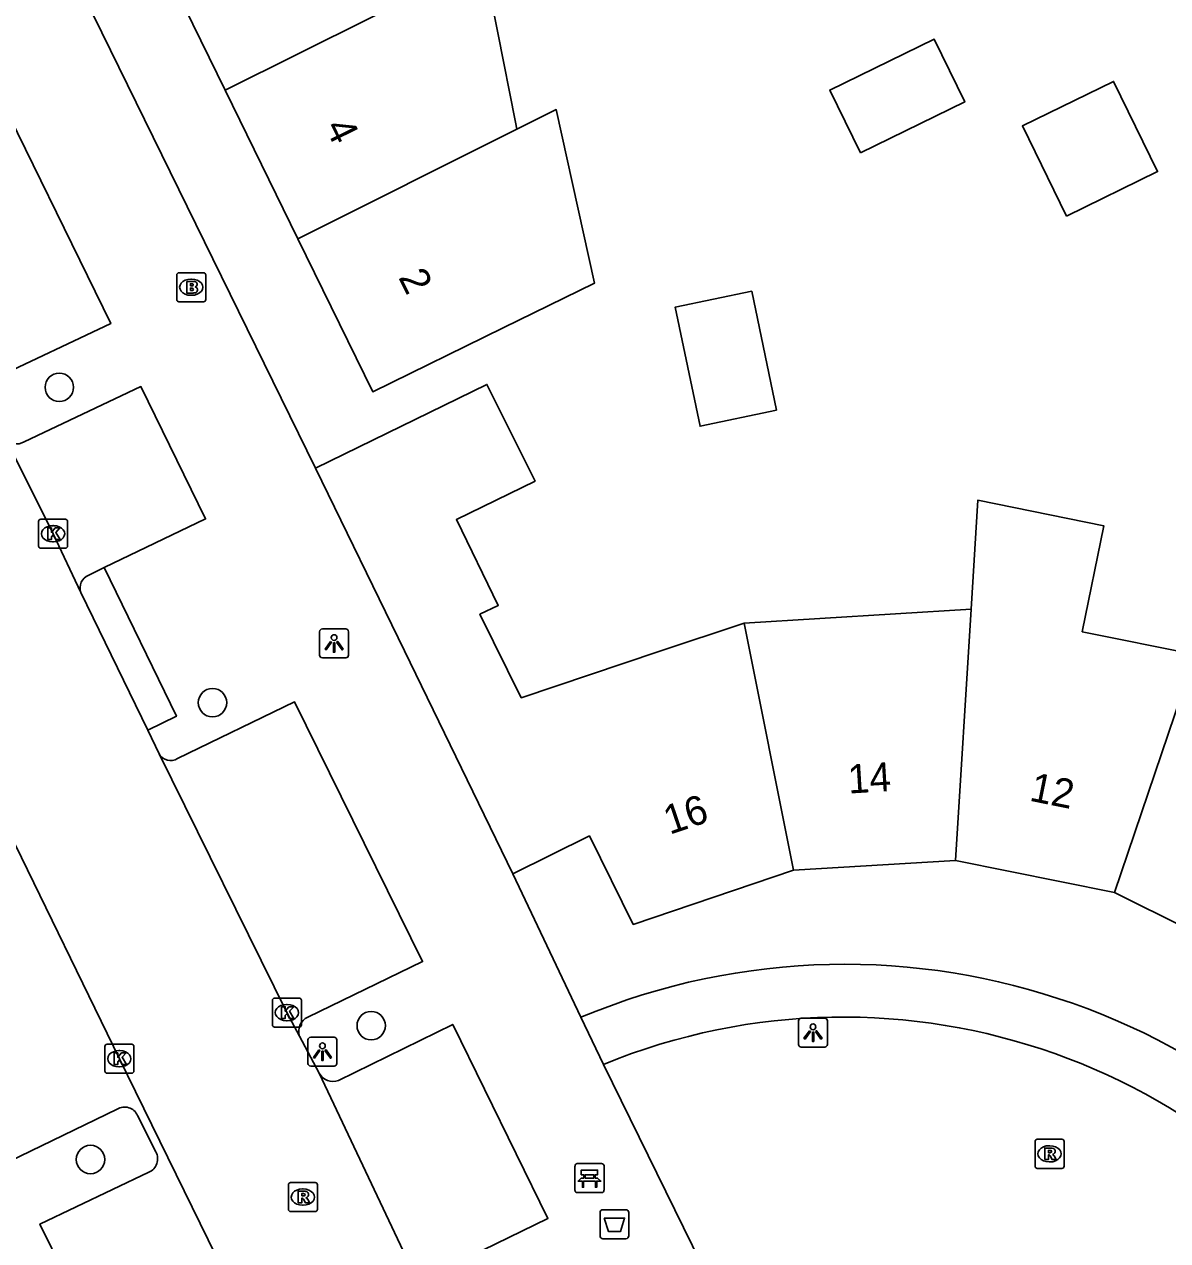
# Model space of a CAD drawing. Extents: x 160457 to 162082, y 388340 to 389736.
# Drawn here: x 160793.35 to 160832.76, y 388885.46 to 388927.38 of the extents above; entities that cross this region are included whole.
import ezdxf

# ---------------------------------------------------------------- set-up
doc = ezdxf.new("R2010")
doc.units = 0
for name, color, linetype in [('IMGEO_Afvalbak', 7, 'Continuous'), ('IMGEO_Bank', 7, 'Continuous'), ('IMGEO_Boom', 7, 'Continuous'), ('IMGEO_Brandkraan', 7, 'Continuous'), ('IMGEO_Kolk', 7, 'Continuous'), ('IMGEO_Lichtpunt', 7, 'Continuous'), ('IMGEO_Pand', 7, 'Continuous'), ('IMGEO_Pand_nummerreeks', 7, 'Continuous'), ('IMGEO_Rijbaan_lokaal_open', 7, 'Continuous'), ('IMGEO_Rioolput', 7, 'Continuous'), ('IMGEO_Voetpad_open', 7, 'Continuous')]:
    doc.layers.add(name, color=color, linetype=linetype)

msp = doc.modelspace()

# ---------------------------------------------------------------- linework, layer by layer
at = {"layer": 'IMGEO_Afvalbak'}
for p, q in [((160813.195, 388885.629), (160813.195, 388886.429)), ((160813.195, 388886.429), (160813.195, 388885.629)), ((160813.295, 388886.529), (160814.085, 388886.529)), ((160814.085, 388886.529), (160813.295, 388886.529)), ((160814.185, 388886.429), (160814.185, 388885.629)), ((160814.185, 388885.629), (160814.185, 388886.429)), ((160814.085, 388885.529), (160813.295, 388885.529)), ((160813.295, 388885.529), (160814.085, 388885.529))]:
    msp.add_line(p, q, dxfattribs=at)
msp.add_lwpolyline([(160813.338, 388886.243), (160814.042, 388886.243), (160813.893, 388885.773), (160813.487, 388885.773), (160813.338, 388886.243)], dxfattribs=at)
for centre, start, end in [((160813.295, 388886.429), 90, 180), ((160813.295, 388886.429), 90, 180), ((160814.085, 388886.429), 0, 90), ((160814.085, 388886.429), 360, 90), ((160813.295, 388885.629), 180, 270), ((160813.295, 388885.629), 180, 270), ((160814.085, 388885.629), 270, 0), ((160814.085, 388885.629), 270, 0)]:
    msp.add_arc(centre, 0.1, start, end, dxfattribs=at)
at = {"layer": 'IMGEO_Bank'}
for p, q in [((160812.33, 388887.193), (160812.33, 388888.034)), ((160812.33, 388888.034), (160812.33, 388887.193)), ((160812.405, 388888.118), (160813.246, 388888.118)), ((160813.246, 388888.118), (160812.405, 388888.118)), ((160813.33, 388888.043), (160813.33, 388887.202)), ((160813.33, 388887.202), (160813.33, 388888.043)), ((160812.639, 388887.624), (160812.639, 388887.73)), ((160812.683, 388887.73), (160812.683, 388887.624)), ((160812.971, 388887.736), (160812.689, 388887.736)), ((160812.689, 388887.618), (160812.971, 388887.618)), ((160812.977, 388887.624), (160812.977, 388887.73)), ((160813.021, 388887.73), (160813.021, 388887.624)), ((160813.027, 388887.516), (160812.634, 388887.516)), ((160813.255, 388887.118), (160812.414, 388887.118)), ((160812.414, 388887.118), (160813.255, 388887.118))]:
    msp.add_line(p, q, dxfattribs=at)
for points in [[(160812.577, 388887.516), (160812.435, 388887.516), (160812.547, 388887.618), (160812.633, 388887.618)], [(160812.633, 388887.736), (160812.547, 388887.736), (160812.547, 388887.897), (160813.11, 388887.897), (160813.11, 388887.736), (160813.027, 388887.736)], [(160813.027, 388887.618), (160813.11, 388887.618), (160813.222, 388887.516), (160813.083, 388887.516)], [(160812.627, 388887.509), (160812.627, 388887.302), (160812.584, 388887.302), (160812.584, 388887.509)], [(160813.077, 388887.509), (160813.077, 388887.302), (160813.033, 388887.302), (160813.033, 388887.509)]]:
    msp.add_lwpolyline(points, dxfattribs=at)
for centre, radius, start, end in [((160812.408, 388888.04), 0.0779, 92.4484, 184.2845), ((160812.408, 388888.04), 0.0779, 92.4484, 184.2845), ((160813.252, 388888.04), 0.0779, 2.4484, 94.2845), ((160813.252, 388888.04), 0.0779, 2.4484, 94.2845), ((160812.632, 388887.729), 0.00671, 2.8957, 87.1043), ((160812.632, 388887.625), 0.00671, 272.8957, 357.1043), ((160812.689, 388887.729), 0.00671, 92.8957, 177.1043), ((160812.689, 388887.625), 0.00671, 182.8957, 267.1043), ((160812.971, 388887.729), 0.00671, 2.8957, 87.1043), ((160812.971, 388887.625), 0.00671, 272.8957, 357.1043), ((160813.028, 388887.729), 0.00671, 92.8957, 177.1043), ((160813.028, 388887.625), 0.00671, 182.8957, 267.1043), ((160812.408, 388887.196), 0.0779, 182.4484, 274.2845), ((160812.408, 388887.196), 0.0779, 182.4484, 274.2845), ((160812.577, 388887.509), 0.00671, 2.8957, 87.1043), ((160812.634, 388887.509), 0.00671, 92.8957, 177.1043), ((160813.026, 388887.509), 0.00671, 2.8957, 87.1043), ((160813.083, 388887.509), 0.00671, 92.8957, 177.1043), ((160813.252, 388887.196), 0.0779, 272.4484, 4.2845), ((160813.252, 388887.196), 0.0779, 272.4484, 4.2845)]:
    msp.add_arc(centre, radius, start, end, dxfattribs=at)
at = {"layer": 'IMGEO_Boom'}
for centre in [(160794.554, 388914.872), (160799.835, 388904.004), (160805.305, 388892.873), (160795.63, 388888.26)]:
    msp.add_circle(centre, 0.489, dxfattribs=at)
at = {"layer": 'IMGEO_Brandkraan'}
for p, q in [((160798.603, 388917.896), (160798.603, 388918.748)), ((160798.678, 388918.822), (160799.53, 388918.822)), ((160799.604, 388918.748), (160799.604, 388917.896)), ((160799.091, 388918.602), (160799.116, 388918.602)), ((160799.53, 388917.822), (160798.678, 388917.822)), ((160799.114, 388918.042), (160799.089, 388918.042))]:
    msp.add_line(p, q, dxfattribs=at)
for points in [[(160798.603, 388917.896), (160798.603, 388918.748)], [(160798.678, 388918.822), (160799.53, 388918.822)], [(160799.604, 388918.748), (160799.604, 388917.896)], [(160798.951, 388918.522), (160798.951, 388918.122), (160799.164, 388918.122)], [(160799.182, 388918.522), (160798.951, 388918.522)], [(160799.13, 388918.441), (160799.076, 388918.441), (160799.076, 388918.365)], [(160799.076, 388918.365), (160799.129, 388918.365)], [(160799.138, 388918.289), (160799.076, 388918.289), (160799.076, 388918.208)], [(160799.076, 388918.208), (160799.138, 388918.208)], [(160799.53, 388917.822), (160798.678, 388917.822)]]:
    msp.add_lwpolyline(points, dxfattribs=at)
for centre, radius, start, end in [((160798.68, 388918.746), 0.0765, 91.552, 178.448), ((160798.68, 388918.746), 0.0765, 91.552, 178.448), ((160799.528, 388918.746), 0.0765, 1.552, 88.448), ((160799.528, 388918.746), 0.0765, 1.552, 88.448), ((160799.131, 388918.403), 0.0379, 267.8285, 90.9355), ((160799.139, 388918.248), 0.0404, 269.8759, 90.5077), ((160799.186, 388918.377), 0.145, 59.4692, 91.5367), ((160799.211, 388918.424), 0.0922, 285.5137, 58.1501), ((160799.216, 388918.232), 0.105, 301.3115, 78.989), ((160798.68, 388917.898), 0.0765, 181.552, 268.448), ((160798.68, 388917.898), 0.0765, 181.552, 268.448), ((160799.17, 388918.373), 0.251, 268.6676, 293.5347), ((160799.528, 388917.898), 0.0765, 271.552, 358.448), ((160799.528, 388917.898), 0.0765, 271.552, 358.448)]:
    msp.add_arc(centre, radius, start, end, dxfattribs=at)
for centre, major_axis, ratio, start_param, end_param in [((160799.09, 388918.322), (-0.387, 0.002), 0.722429, 4.712389, 7.853982), ((160799.115, 388918.322), (-0.39, 0.002), 0.717154, 1.570796, 4.712389)]:
    msp.add_ellipse(centre, major_axis=major_axis, ratio=ratio, start_param=start_param, end_param=end_param, dxfattribs=at)
at = {"layer": 'IMGEO_Kolk'}
for p, q in [((160793.839, 388909.398), (160793.839, 388910.25)), ((160793.914, 388910.324), (160794.766, 388910.324)), ((160794.84, 388910.25), (160794.84, 388909.398)), ((160794.327, 388910.104), (160794.352, 388910.104)), ((160794.35, 388909.544), (160794.325, 388909.544)), ((160794.766, 388909.324), (160793.914, 388909.324)), ((160801.898, 388892.896), (160801.898, 388893.748)), ((160801.973, 388893.822), (160802.825, 388893.822)), ((160802.386, 388893.602), (160802.411, 388893.602)), ((160802.899, 388893.748), (160802.899, 388892.896)), ((160802.825, 388892.822), (160801.973, 388892.822)), ((160802.409, 388893.042), (160802.384, 388893.042)), ((160796.199, 388892.232), (160797.051, 388892.232)), ((160796.124, 388891.306), (160796.124, 388892.158)), ((160796.612, 388892.012), (160796.637, 388892.012)), ((160797.125, 388892.158), (160797.125, 388891.306)), ((160796.635, 388891.452), (160796.61, 388891.452)), ((160797.051, 388891.232), (160796.199, 388891.232))]:
    msp.add_line(p, q, dxfattribs=at)
for points in [[(160793.839, 388909.398), (160793.839, 388910.25)], [(160793.914, 388910.324), (160794.766, 388910.324)], [(160794.84, 388910.25), (160794.84, 388909.398)], [(160794.16, 388910.024), (160794.283, 388910.024), (160794.283, 388909.873), (160794.413, 388910.024), (160794.577, 388910.024), (160794.431, 388909.873), (160794.584, 388909.624), (160794.432, 388909.624), (160794.347, 388909.788), (160794.283, 388909.721), (160794.283, 388909.624), (160794.16, 388909.624), (160794.16, 388910.024)], [(160794.766, 388909.324), (160793.914, 388909.324)], [(160801.898, 388892.896), (160801.898, 388893.748)], [(160801.973, 388893.822), (160802.825, 388893.822)], [(160802.219, 388893.522), (160802.342, 388893.522), (160802.342, 388893.371), (160802.472, 388893.522), (160802.636, 388893.522), (160802.49, 388893.371), (160802.643, 388893.122), (160802.491, 388893.122), (160802.406, 388893.286), (160802.342, 388893.219), (160802.342, 388893.122), (160802.219, 388893.122), (160802.219, 388893.522)], [(160802.899, 388893.748), (160802.899, 388892.896)], [(160802.825, 388892.822), (160801.973, 388892.822)], [(160796.199, 388892.232), (160797.051, 388892.232)], [(160796.124, 388891.306), (160796.124, 388892.158)], [(160796.445, 388891.932), (160796.568, 388891.932), (160796.568, 388891.781), (160796.698, 388891.932), (160796.862, 388891.932), (160796.716, 388891.781), (160796.869, 388891.532), (160796.717, 388891.532), (160796.632, 388891.696), (160796.568, 388891.629), (160796.568, 388891.532), (160796.445, 388891.532), (160796.445, 388891.932)], [(160797.125, 388892.158), (160797.125, 388891.306)], [(160797.051, 388891.232), (160796.199, 388891.232)]]:
    msp.add_lwpolyline(points, dxfattribs=at)
for centre, start, end in [((160793.916, 388910.248), 91.552, 178.448), ((160793.916, 388910.248), 91.552, 178.448), ((160794.764, 388910.248), 1.552, 88.448), ((160794.764, 388910.248), 1.552, 88.448), ((160793.916, 388909.4), 181.552, 268.448), ((160793.916, 388909.4), 181.552, 268.448), ((160794.764, 388909.4), 271.552, 358.448), ((160794.764, 388909.4), 271.552, 358.448), ((160801.975, 388893.746), 91.552, 178.448), ((160801.975, 388893.746), 91.552, 178.448), ((160802.823, 388893.746), 1.552, 88.448), ((160802.823, 388893.746), 1.552, 88.448), ((160801.975, 388892.898), 181.552, 268.448), ((160801.975, 388892.898), 181.552, 268.448), ((160802.823, 388892.898), 271.552, 358.448), ((160802.823, 388892.898), 271.552, 358.448), ((160796.201, 388892.156), 91.552, 178.448), ((160796.201, 388892.156), 91.552, 178.448), ((160797.049, 388892.156), 1.552, 88.448), ((160797.049, 388892.156), 1.552, 88.448), ((160796.201, 388891.308), 181.552, 268.448), ((160796.201, 388891.308), 181.552, 268.448), ((160797.049, 388891.308), 271.552, 358.448), ((160797.049, 388891.308), 271.552, 358.448)]:
    msp.add_arc(centre, 0.0765, start, end, dxfattribs=at)
for centre, major_axis, ratio, start_param, end_param in [((160794.326, 388909.824), (-0.387, 0.002), 0.722429, 4.712389, 7.853982), ((160794.351, 388909.824), (-0.39, 0.002), 0.717154, 1.570796, 4.712389), ((160802.385, 388893.322), (-0.387, 0.002), 0.722429, 4.712389, 7.853982), ((160802.41, 388893.322), (-0.39, 0.002), 0.717154, 1.570796, 4.712389), ((160796.611, 388891.732), (-0.387, 0.002), 0.722429, 4.712389, 7.853982), ((160796.636, 388891.732), (-0.39, 0.002), 0.717154, 1.570796, 4.712389)]:
    msp.add_ellipse(centre, major_axis=major_axis, ratio=ratio, start_param=start_param, end_param=end_param, dxfattribs=at)
at = {"layer": 'IMGEO_Lichtpunt'}
for p, q in [((160804.43, 388906.544), (160803.622, 388906.544)), ((160804.43, 388906.544), (160803.622, 388906.544)), ((160803.528, 388906.449), (160803.528, 388905.642)), ((160803.528, 388906.449), (160803.528, 388905.642)), ((160804.524, 388905.642), (160804.524, 388906.449)), ((160804.524, 388905.642), (160804.524, 388906.449)), ((160803.622, 388905.548), (160804.43, 388905.548)), ((160803.622, 388905.548), (160804.43, 388905.548)), ((160820.937, 388893.13), (160820.129, 388893.13)), ((160820.937, 388893.13), (160820.129, 388893.13)), ((160820.035, 388893.035), (160820.035, 388892.228)), ((160820.035, 388893.035), (160820.035, 388892.228)), ((160821.031, 388892.228), (160821.031, 388893.035)), ((160821.031, 388892.228), (160821.031, 388893.035)), ((160803.125, 388892.379), (160803.125, 388891.572)), ((160803.125, 388892.379), (160803.125, 388891.572)), ((160804.027, 388892.474), (160803.219, 388892.474)), ((160804.027, 388892.474), (160803.219, 388892.474)), ((160804.121, 388891.572), (160804.121, 388892.379)), ((160804.121, 388891.572), (160804.121, 388892.379)), ((160820.129, 388892.134), (160820.937, 388892.134)), ((160820.129, 388892.134), (160820.937, 388892.134)), ((160803.219, 388891.478), (160804.027, 388891.478)), ((160803.219, 388891.478), (160804.027, 388891.478))]:
    msp.add_line(p, q, dxfattribs=at)
for points in [[(160803.902, 388906.113), (160803.941, 388906.085), (160803.753, 388905.823), (160803.715, 388905.85), (160803.902, 388906.113)], [(160804.004, 388906.065), (160804.051, 388906.065), (160804.051, 388905.743), (160804.004, 388905.743), (160804.004, 388906.065)], [(160804.114, 388906.085), (160804.152, 388906.112), (160804.339, 388905.85), (160804.3, 388905.822), (160804.114, 388906.085)], [(160820.409, 388892.699), (160820.448, 388892.671), (160820.26, 388892.409), (160820.222, 388892.436), (160820.409, 388892.699)], [(160820.511, 388892.651), (160820.558, 388892.651), (160820.558, 388892.329), (160820.511, 388892.329), (160820.511, 388892.651)], [(160820.621, 388892.671), (160820.659, 388892.698), (160820.846, 388892.436), (160820.807, 388892.408), (160820.621, 388892.671)], [(160803.499, 388892.043), (160803.538, 388892.015), (160803.35, 388891.753), (160803.312, 388891.78), (160803.499, 388892.043)], [(160803.601, 388891.995), (160803.648, 388891.995), (160803.648, 388891.673), (160803.601, 388891.673), (160803.601, 388891.995)], [(160803.711, 388892.015), (160803.749, 388892.042), (160803.936, 388891.78), (160803.897, 388891.752), (160803.711, 388892.015)]]:
    msp.add_lwpolyline(points, dxfattribs=at)
for centre in [(160804.027, 388906.247), (160820.534, 388892.833), (160803.624, 388892.177)]:
    msp.add_circle(centre, 0.0994, dxfattribs=at)
for centre, start, end in [((160803.622, 388906.449), 90, 180), ((160803.622, 388906.449), 90, 180), ((160804.43, 388906.449), 0, 90), ((160804.43, 388906.449), 0, 90), ((160803.622, 388905.642), 180, 270), ((160803.622, 388905.642), 180, 270), ((160804.43, 388905.642), 270, 0), ((160804.43, 388905.642), 270, 360), ((160820.129, 388893.035), 90, 180), ((160820.129, 388893.035), 90, 180), ((160820.937, 388893.035), 0, 90), ((160820.937, 388893.035), 0, 90), ((160803.219, 388892.379), 90, 180), ((160803.219, 388892.379), 90, 180), ((160804.027, 388892.379), 0, 90), ((160804.027, 388892.379), 0, 90), ((160820.129, 388892.228), 180, 270), ((160820.129, 388892.228), 180, 270), ((160820.937, 388892.228), 270, 0), ((160820.937, 388892.228), 270, 360), ((160803.219, 388891.572), 180, 270), ((160803.219, 388891.572), 180, 270), ((160804.027, 388891.572), 270, 0), ((160804.027, 388891.572), 270, 360)]:
    msp.add_arc(centre, 0.0946, start, end, dxfattribs=at)
at = {"layer": 'IMGEO_Pand'}
for points in [[(160797.767, 388930.233), (160800.271, 388925.116)], [(160810.325, 388923.767), (160810.277, 388924.007), (160809.666, 388927.089), (160809.176, 388929.559), (160807.822, 388928.883)], [(160807.822, 388928.883), (160800.271, 388925.116)], [(160822.172, 388922.95), (160821.112, 388925.114), (160824.705, 388926.872), (160825.765, 388924.708), (160822.172, 388922.95)], [(160829.274, 388920.771), (160832.412, 388922.304), (160830.892, 388925.415), (160827.753, 388923.882), (160829.274, 388920.771)], [(160800.271, 388925.116), (160802.778, 388919.991)], [(160802.778, 388919.991), (160805.358, 388914.718), (160809.849, 388916.917), (160812.998, 388918.459), (160811.682, 388924.446), (160810.325, 388923.767)], [(160810.325, 388923.767), (160802.778, 388919.991)], [(160819.278, 388914.081), (160818.423, 388918.184), (160815.788, 388917.635), (160816.643, 388913.532), (160819.278, 388914.081)], [(160803.386, 388912.082), (160809.293, 388914.97), (160810.955, 388911.639), (160808.241, 388910.315), (160809.683, 388907.358), (160809.053, 388907.051), (160810.475, 388904.173), (160815.216, 388905.762), (160818.156, 388906.748)], [(160810.186, 388898.103), (160806.456, 388905.785), (160803.386, 388912.082)], [(160833.702, 388905.661), (160829.813, 388906.45), (160830.554, 388910.099), (160826.213, 388910.98), (160825.988, 388907.227)], [(160818.156, 388906.748), (160825.988, 388907.227)], [(160825.988, 388907.227), (160825.441, 388898.568)], [(160819.857, 388898.23), (160818.156, 388906.748)], [(160830.927, 388897.461), (160833.702, 388905.661)], [(160819.857, 388898.23), (160814.336, 388896.36), (160812.829, 388899.409), (160810.186, 388898.103)], [(160825.441, 388898.568), (160819.857, 388898.23)], [(160825.441, 388898.568), (160830.927, 388897.461)], [(160830.927, 388897.461), (160835.935, 388894.973)]]:
    msp.add_lwpolyline(points, dxfattribs=at)
at = {"layer": 'IMGEO_Rijbaan_lokaal_open'}
for points in [[(160795.3, 388907.8), (160794.339, 388909.824), (160792.69, 388913.147)], [(160797.604, 388903.057), (160795.3, 388907.8)], [(160797.604, 388903.057), (160797.993, 388902.239)], [(160802.837, 388892.506), (160802.397, 388893.321), (160797.993, 388902.239)], [(160792.831, 388899.546), (160796.626, 388891.733), (160801.638, 388881.503)], [(160802.837, 388892.506), (160803.509, 388891.238)], [(160806.918, 388884.038), (160803.509, 388891.238)]]:
    msp.add_lwpolyline(points, dxfattribs=at)
at = {"layer": 'IMGEO_Rioolput'}
for p, q in [((160828.186, 388888.029), (160828.186, 388888.881)), ((160828.261, 388888.955), (160829.113, 388888.955)), ((160829.187, 388888.881), (160829.187, 388888.029)), ((160828.674, 388888.735), (160828.699, 388888.735)), ((160828.697, 388888.175), (160828.672, 388888.175)), ((160829.113, 388887.955), (160828.261, 388887.955)), ((160802.451, 388886.539), (160802.451, 388887.391)), ((160802.526, 388887.465), (160803.378, 388887.465)), ((160802.939, 388887.245), (160802.964, 388887.245)), ((160803.452, 388887.391), (160803.452, 388886.539)), ((160803.378, 388886.465), (160802.526, 388886.465)), ((160802.962, 388886.685), (160802.937, 388886.685))]:
    msp.add_line(p, q, dxfattribs=at)
for points in [[(160828.186, 388888.029), (160828.186, 388888.881)], [(160828.261, 388888.955), (160829.113, 388888.955)], [(160829.187, 388888.881), (160829.187, 388888.029)], [(160828.775, 388888.653), (160828.523, 388888.655), (160828.523, 388888.255)], [(160828.701, 388888.574), (160828.647, 388888.574), (160828.647, 388888.493)], [(160828.647, 388888.493), (160828.699, 388888.493)], [(160828.523, 388888.255), (160828.647, 388888.255), (160828.647, 388888.417), (160828.658, 388888.417)], [(160828.705, 388888.388), (160828.776, 388888.255), (160828.916, 388888.255), (160828.851, 388888.381)], [(160829.113, 388887.955), (160828.261, 388887.955)], [(160802.451, 388886.539), (160802.451, 388887.391)], [(160802.526, 388887.465), (160803.378, 388887.465)], [(160803.452, 388887.391), (160803.452, 388886.539)], [(160803.04, 388887.163), (160802.788, 388887.165), (160802.788, 388886.765)], [(160802.788, 388886.765), (160802.912, 388886.765), (160802.912, 388886.927), (160802.923, 388886.927)], [(160802.966, 388887.084), (160802.912, 388887.084), (160802.912, 388887.003)], [(160802.912, 388887.003), (160802.964, 388887.003)], [(160802.97, 388886.898), (160803.041, 388886.765), (160803.181, 388886.765), (160803.116, 388886.891)], [(160803.378, 388886.465), (160802.526, 388886.465)]]:
    msp.add_lwpolyline(points, dxfattribs=at)
for centre, radius, start, end in [((160828.263, 388888.879), 0.0765, 91.552, 178.448), ((160828.263, 388888.879), 0.0765, 91.552, 178.448), ((160829.111, 388888.879), 0.0765, 1.552, 88.448), ((160829.111, 388888.879), 0.0765, 1.552, 88.448), ((160828.683, 388888.682), 0.19, 274.7715, 282.9687), ((160828.707, 388888.478), 0.0964, 77.0061, 93.1865), ((160828.721, 388888.535), 0.0378, 276.6634, 79.6772), ((160828.774, 388888.543), 0.109, 350.3612, 89.416), ((160828.772, 388888.543), 0.112, 277.5842, 350.9817), ((160828.263, 388888.031), 0.0765, 181.552, 268.448), ((160828.263, 388888.031), 0.0765, 181.552, 268.448), ((160828.657, 388888.364), 0.0533, 26.0293, 88.6989), ((160828.756, 388888.328), 0.108, 29.5134, 73.7905), ((160829.111, 388888.031), 0.0765, 271.552, 358.448), ((160829.111, 388888.031), 0.0765, 271.552, 358.448), ((160802.528, 388887.389), 0.0765, 91.552, 178.448), ((160802.528, 388887.389), 0.0765, 91.552, 178.448), ((160803.376, 388887.389), 0.0765, 1.552, 88.448), ((160803.376, 388887.389), 0.0765, 1.552, 88.448), ((160802.922, 388886.874), 0.0533, 26.0293, 88.6989), ((160802.948, 388887.192), 0.19, 274.7715, 282.9687), ((160802.972, 388886.988), 0.0964, 77.0061, 93.1865), ((160802.986, 388887.045), 0.0378, 276.6634, 79.6772), ((160803.039, 388887.053), 0.109, 350.3612, 89.416), ((160803.037, 388887.053), 0.112, 277.5842, 350.9817), ((160803.021, 388886.838), 0.108, 29.5134, 73.7905), ((160802.528, 388886.541), 0.0765, 181.552, 268.448), ((160802.528, 388886.541), 0.0765, 181.552, 268.448), ((160803.376, 388886.541), 0.0765, 271.552, 358.448), ((160803.376, 388886.541), 0.0765, 271.552, 358.448)]:
    msp.add_arc(centre, radius, start, end, dxfattribs=at)
for centre, major_axis, ratio, start_param, end_param in [((160828.673, 388888.455), (-0.387, 0.002), 0.722429, 4.712389, 7.853982), ((160828.698, 388888.455), (-0.39, 0.002), 0.717154, 1.570796, 4.712389), ((160802.938, 388886.965), (-0.387, 0.002), 0.722429, 4.712389, 7.853982), ((160802.963, 388886.965), (-0.39, 0.002), 0.717154, 1.570796, 4.712389)]:
    msp.add_ellipse(centre, major_axis=major_axis, ratio=ratio, start_param=start_param, end_param=end_param, dxfattribs=at)
at = {"layer": 'IMGEO_Voetpad_open'}
for points in [[(160803.386, 388912.082), (160787.173, 388945.121)], [(160787.995, 388923.893), (160792.035, 388925.824), (160796.326, 388917.07), (160792.281, 388915.161)], [(160793.349, 388912.998), (160797.37, 388914.898), (160799.596, 388910.336), (160796.106, 388908.658)], [(160795.568, 388908.399), (160796.106, 388908.658)], [(160796.106, 388908.658), (160798.593, 388903.538), (160797.604, 388903.057)], [(160798.631, 388902.08), (160802.659, 388904.037), (160807.079, 388895.079), (160803.116, 388893.167)], [(160796.552, 388889.994), (160792.821, 388888.19), (160788.533, 388896.926), (160792.57, 388898.886)], [(160812.53, 388893.161), (160810.186, 388898.103)], [(160813.316, 388891.537), (160812.53, 388893.161)], [(160804.18, 388890.985), (160808.114, 388892.916), (160811.394, 388886.229), (160806.918, 388884.038)], [(160830.287, 388876.733), (160826.407, 388884.773), (160818.534, 388880.906), (160813.316, 388891.537)], [(160797.887, 388888.523), (160797.249, 388889.78)], [(160801.638, 388881.503), (160797.17, 388879.372), (160793.889, 388886.032), (160797.644, 388887.818)]]:
    msp.add_lwpolyline(points, dxfattribs=at)
for centre, radius, start, end in [((160793.092, 388913.392), 0.47, 211.3697, 303.1496), ((160795.744, 388907.961), 0.472, 111.853, 199.9383), ((160798.389, 388902.467), 0.457, 209.9613, 302.0507), ((160821.631, 388871.366), 23.619, 28.511, 112.6638), ((160803.342, 388892.682), 0.534, 114.959, 199.273), ((160821.579, 388871.393), 21.773, 28.6014, 112.3034), ((160803.988, 388891.493), 0.543, 208.0427, 290.6395), ((160796.807, 388889.582), 0.485, 24.1564, 121.7075), ((160797.431, 388888.286), 0.514, 294.4433, 27.5205)]:
    msp.add_arc(centre, radius, start, end, dxfattribs=at)

# ---------------------------------------------------------------- texts
at = {"layer": 'IMGEO_Pand_nummerreeks'}
for s, rotation, p in [('4', 296.0694, (160803.696, 388923.848)), ('2', 296.0694, (160806.231, 388918.666)), ('14', 3.4639, (160821.763, 388900.87)), ('12', 348.5917, (160827.959, 388900.631)), ('16', 18.7116, (160815.592, 388899.446))]:
    msp.add_text(s, height=1, rotation=rotation, dxfattribs=at).set_placement(p)

doc.saveas('drawing.dxf')
